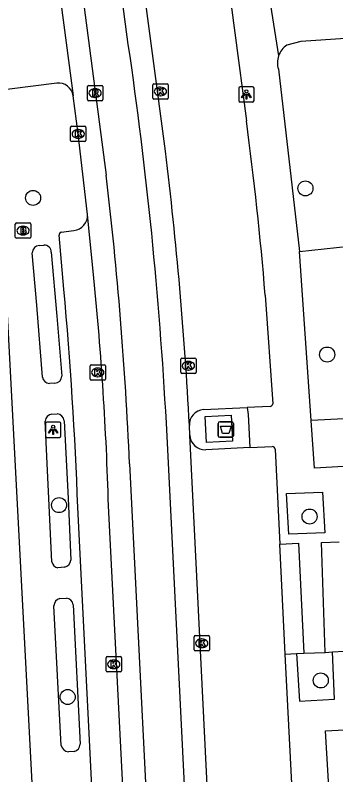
# Model space of a CAD drawing. Extents: x 160557 to 161245, y 385330 to 386505.
# Drawn here: x 161148.57 to 161169.41, y 385371.23 to 385420.66 of the extents above; entities that cross this region are included whole.
import ezdxf

# ---------------------------------------------------------------- set-up
doc = ezdxf.new("R2010")
doc.units = 0
for name, color, linetype in [('IMGEO_Afval_apart_plaats', 7, 'Continuous'), ('IMGEO_Boom', 7, 'Continuous'), ('IMGEO_Brandkraan', 7, 'Continuous'), ('IMGEO_Groenvoorziening', 7, 'Continuous'), ('IMGEO_Kolk', 7, 'Continuous'), ('IMGEO_Lichtpunt', 7, 'Continuous'), ('IMGEO_Rijbaan_lokaal_gesloten', 7, 'Continuous'), ('IMGEO_Rioolput', 7, 'Continuous'), ('IMGEO_Voetpad_gesloten', 7, 'Continuous'), ('IMGEO_Voetpad_open', 7, 'Continuous')]:
    doc.layers.add(name, color=color, linetype=linetype)

msp = doc.modelspace()

# ---------------------------------------------------------------- linework, layer by layer
at = {"layer": 'IMGEO_Afval_apart_plaats'}
for p, q in [((161161.765, 385393.297), (161161.765, 385394.097)), ((161161.765, 385394.097), (161161.765, 385393.297)), ((161161.865, 385394.197), (161162.655, 385394.197)), ((161162.655, 385394.197), (161161.865, 385394.197)), ((161162.755, 385394.097), (161162.755, 385393.297)), ((161162.755, 385393.297), (161162.755, 385394.097)), ((161162.655, 385393.197), (161161.865, 385393.197)), ((161161.865, 385393.197), (161162.655, 385393.197))]:
    msp.add_line(p, q, dxfattribs=at)
msp.add_lwpolyline([(161161.908, 385393.911), (161162.612, 385393.911), (161162.463, 385393.441), (161162.057, 385393.441), (161161.908, 385393.911)], dxfattribs=at)
for centre, start, end in [((161161.865, 385394.097), 90, 180), ((161161.865, 385394.097), 90, 180), ((161162.655, 385394.097), 0, 90), ((161162.655, 385394.097), 360, 90), ((161161.865, 385393.297), 180, 270), ((161161.865, 385393.297), 180, 270), ((161162.655, 385393.297), 270, 0), ((161162.655, 385393.297), 270, 0)]:
    msp.add_arc(centre, 0.1, start, end, dxfattribs=at)
at = {"layer": 'IMGEO_Boom'}
for centre in [(161167.44, 385409.389), (161149.732, 385408.769), (161168.853, 385398.576), (161151.422, 385388.778), (161167.709, 385388.035), (161168.435, 385377.371), (161151.979, 385376.293)]:
    msp.add_circle(centre, 0.489, dxfattribs=at)
at = {"layer": 'IMGEO_Brandkraan'}
for p, q in [((161148.578, 385406.218), (161148.578, 385407.07)), ((161148.653, 385407.144), (161149.505, 385407.144)), ((161149.579, 385407.07), (161149.579, 385406.218)), ((161149.066, 385406.924), (161149.091, 385406.924)), ((161149.505, 385406.144), (161148.653, 385406.144)), ((161149.089, 385406.364), (161149.064, 385406.364))]:
    msp.add_line(p, q, dxfattribs=at)
for points in [[(161148.578, 385406.218), (161148.578, 385407.07)], [(161148.653, 385407.144), (161149.505, 385407.144)], [(161149.579, 385407.07), (161149.579, 385406.218)], [(161148.926, 385406.844), (161148.926, 385406.444), (161149.139, 385406.444)], [(161149.157, 385406.844), (161148.926, 385406.844)], [(161149.105, 385406.763), (161149.051, 385406.763), (161149.051, 385406.687)], [(161149.051, 385406.687), (161149.104, 385406.687)], [(161149.113, 385406.611), (161149.051, 385406.611), (161149.051, 385406.53)], [(161149.505, 385406.144), (161148.653, 385406.144)], [(161149.051, 385406.53), (161149.113, 385406.53)]]:
    msp.add_lwpolyline(points, dxfattribs=at)
for centre, radius, start, end in [((161148.655, 385407.068), 0.0765, 91.552, 178.448), ((161148.655, 385407.068), 0.0765, 91.552, 178.448), ((161149.503, 385407.068), 0.0765, 1.552, 88.448), ((161149.503, 385407.068), 0.0765, 1.552, 88.448), ((161149.106, 385406.725), 0.0379, 267.8285, 90.9355), ((161149.114, 385406.57), 0.0404, 269.8759, 90.5077), ((161149.161, 385406.699), 0.145, 59.4692, 91.5367), ((161149.186, 385406.746), 0.0922, 285.5137, 58.1501), ((161149.191, 385406.554), 0.105, 301.3115, 78.989), ((161148.655, 385406.22), 0.0765, 181.552, 268.448), ((161148.655, 385406.22), 0.0765, 181.552, 268.448), ((161149.145, 385406.695), 0.251, 268.6676, 293.5347), ((161149.503, 385406.22), 0.0765, 271.552, 358.448), ((161149.503, 385406.22), 0.0765, 271.552, 358.448)]:
    msp.add_arc(centre, radius, start, end, dxfattribs=at)
for centre, major_axis, ratio, start_param, end_param in [((161149.065, 385406.644), (-0.387, 0.002), 0.722429, 4.712389, 7.853982), ((161149.09, 385406.644), (-0.39, 0.002), 0.717154, 1.570796, 4.712389)]:
    msp.add_ellipse(centre, major_axis=major_axis, ratio=ratio, start_param=start_param, end_param=end_param, dxfattribs=at)
at = {"layer": 'IMGEO_Groenvoorziening'}
msp.add_lwpolyline([(161167.063, 385405.281), (161171.057, 385405.725)], dxfattribs=at)
at = {"layer": 'IMGEO_Kolk'}
for p, q in [((161157.513, 385415.269), (161157.513, 385416.121)), ((161157.588, 385416.195), (161158.44, 385416.195)), ((161158.001, 385415.975), (161158.026, 385415.975)), ((161158.514, 385416.121), (161158.514, 385415.269)), ((161158.44, 385415.195), (161157.588, 385415.195)), ((161158.024, 385415.415), (161157.999, 385415.415)), ((161152.17, 385412.508), (161152.17, 385413.36)), ((161152.245, 385413.434), (161153.097, 385413.434)), ((161152.658, 385413.214), (161152.683, 385413.214)), ((161153.171, 385413.36), (161153.171, 385412.508)), ((161152.681, 385412.654), (161152.656, 385412.654)), ((161153.097, 385412.434), (161152.245, 385412.434)), ((161159.328, 385397.423), (161159.328, 385398.275)), ((161159.403, 385398.349), (161160.255, 385398.349)), ((161160.329, 385398.275), (161160.329, 385397.423)), ((161153.434, 385396.985), (161153.434, 385397.837)), ((161153.509, 385397.911), (161154.361, 385397.911)), ((161153.922, 385397.691), (161153.947, 385397.691)), ((161154.435, 385397.837), (161154.435, 385396.985)), ((161159.816, 385398.129), (161159.841, 385398.129)), ((161160.255, 385397.349), (161159.403, 385397.349)), ((161159.839, 385397.569), (161159.814, 385397.569)), ((161154.361, 385396.911), (161153.509, 385396.911)), ((161153.945, 385397.131), (161153.92, 385397.131)), ((161160.199, 385379.363), (161160.199, 385380.215)), ((161160.274, 385380.289), (161161.126, 385380.289)), ((161160.687, 385380.069), (161160.712, 385380.069)), ((161161.2, 385380.215), (161161.2, 385379.363)), ((161160.71, 385379.509), (161160.685, 385379.509)), ((161154.555, 385378.921), (161155.407, 385378.921)), ((161161.126, 385379.289), (161160.274, 385379.289)), ((161154.48, 385377.995), (161154.48, 385378.847)), ((161154.968, 385378.701), (161154.993, 385378.701)), ((161155.481, 385378.847), (161155.481, 385377.995)), ((161155.407, 385377.921), (161154.555, 385377.921)), ((161154.991, 385378.141), (161154.966, 385378.141))]:
    msp.add_line(p, q, dxfattribs=at)
for points in [[(161157.513, 385415.269), (161157.513, 385416.121)], [(161157.588, 385416.195), (161158.44, 385416.195)], [(161158.514, 385416.121), (161158.514, 385415.269)], [(161157.834, 385415.895), (161157.957, 385415.895), (161157.957, 385415.744), (161158.087, 385415.895), (161158.251, 385415.895), (161158.105, 385415.744), (161158.258, 385415.495), (161158.106, 385415.495), (161158.021, 385415.659), (161157.957, 385415.592), (161157.957, 385415.495), (161157.834, 385415.495), (161157.834, 385415.895)], [(161158.44, 385415.195), (161157.588, 385415.195)], [(161152.17, 385412.508), (161152.17, 385413.36)], [(161152.245, 385413.434), (161153.097, 385413.434)], [(161152.491, 385413.134), (161152.614, 385413.134), (161152.614, 385412.983), (161152.744, 385413.134), (161152.908, 385413.134), (161152.762, 385412.983), (161152.915, 385412.734), (161152.763, 385412.734), (161152.678, 385412.898), (161152.614, 385412.831), (161152.614, 385412.734), (161152.491, 385412.734), (161152.491, 385413.134)], [(161153.171, 385413.36), (161153.171, 385412.508)], [(161153.097, 385412.434), (161152.245, 385412.434)], [(161159.328, 385397.423), (161159.328, 385398.275)], [(161159.403, 385398.349), (161160.255, 385398.349)], [(161160.329, 385398.275), (161160.329, 385397.423)], [(161153.434, 385396.985), (161153.434, 385397.837)], [(161153.509, 385397.911), (161154.361, 385397.911)], [(161154.435, 385397.837), (161154.435, 385396.985)], [(161159.649, 385398.049), (161159.772, 385398.049), (161159.772, 385397.898), (161159.902, 385398.049), (161160.066, 385398.049), (161159.92, 385397.898), (161160.073, 385397.649), (161159.921, 385397.649), (161159.836, 385397.813), (161159.772, 385397.746), (161159.772, 385397.649), (161159.649, 385397.649), (161159.649, 385398.049)], [(161153.755, 385397.611), (161153.878, 385397.611), (161153.878, 385397.46), (161154.008, 385397.611), (161154.172, 385397.611), (161154.026, 385397.46), (161154.179, 385397.211), (161154.027, 385397.211), (161153.942, 385397.375), (161153.878, 385397.308), (161153.878, 385397.211), (161153.755, 385397.211), (161153.755, 385397.611)], [(161160.255, 385397.349), (161159.403, 385397.349)], [(161154.361, 385396.911), (161153.509, 385396.911)], [(161160.199, 385379.363), (161160.199, 385380.215)], [(161160.274, 385380.289), (161161.126, 385380.289)], [(161160.52, 385379.989), (161160.643, 385379.989), (161160.643, 385379.838), (161160.773, 385379.989), (161160.937, 385379.989), (161160.791, 385379.838), (161160.944, 385379.589), (161160.792, 385379.589), (161160.707, 385379.753), (161160.643, 385379.686), (161160.643, 385379.589), (161160.52, 385379.589), (161160.52, 385379.989)], [(161161.2, 385380.215), (161161.2, 385379.363)], [(161154.555, 385378.921), (161155.407, 385378.921)], [(161161.126, 385379.289), (161160.274, 385379.289)], [(161154.48, 385377.995), (161154.48, 385378.847)], [(161154.801, 385378.621), (161154.924, 385378.621), (161154.924, 385378.47), (161155.054, 385378.621), (161155.218, 385378.621), (161155.072, 385378.47), (161155.225, 385378.221), (161155.073, 385378.221), (161154.988, 385378.385), (161154.924, 385378.318), (161154.924, 385378.221), (161154.801, 385378.221), (161154.801, 385378.621)], [(161155.481, 385378.847), (161155.481, 385377.995)], [(161155.407, 385377.921), (161154.555, 385377.921)]]:
    msp.add_lwpolyline(points, dxfattribs=at)
for centre, start, end in [((161157.59, 385416.119), 91.552, 178.448), ((161157.59, 385416.119), 91.552, 178.448), ((161158.438, 385416.119), 1.552, 88.448), ((161158.438, 385416.119), 1.552, 88.448), ((161157.59, 385415.271), 181.552, 268.448), ((161157.59, 385415.271), 181.552, 268.448), ((161158.438, 385415.271), 271.552, 358.448), ((161158.438, 385415.271), 271.552, 358.448), ((161152.247, 385413.358), 91.552, 178.448), ((161152.247, 385413.358), 91.552, 178.448), ((161153.095, 385413.358), 1.552, 88.448), ((161153.095, 385413.358), 1.552, 88.448), ((161152.247, 385412.51), 181.552, 268.448), ((161152.247, 385412.51), 181.552, 268.448), ((161153.095, 385412.51), 271.552, 358.448), ((161153.095, 385412.51), 271.552, 358.448), ((161159.405, 385398.273), 91.552, 178.448), ((161159.405, 385398.273), 91.552, 178.448), ((161160.253, 385398.273), 1.552, 88.448), ((161160.253, 385398.273), 1.552, 88.448), ((161153.511, 385397.835), 91.552, 178.448), ((161153.511, 385397.835), 91.552, 178.448), ((161154.359, 385397.835), 1.552, 88.448), ((161154.359, 385397.835), 1.552, 88.448), ((161159.405, 385397.425), 181.552, 268.448), ((161159.405, 385397.425), 181.552, 268.448), ((161160.253, 385397.425), 271.552, 358.448), ((161160.253, 385397.425), 271.552, 358.448), ((161153.511, 385396.987), 181.552, 268.448), ((161153.511, 385396.987), 181.552, 268.448), ((161154.359, 385396.987), 271.552, 358.448), ((161154.359, 385396.987), 271.552, 358.448), ((161160.276, 385380.213), 91.552, 178.448), ((161160.276, 385380.213), 91.552, 178.448), ((161161.124, 385380.213), 1.552, 88.448), ((161161.124, 385380.213), 1.552, 88.448), ((161154.557, 385378.845), 91.552, 178.448), ((161154.557, 385378.845), 91.552, 178.448), ((161155.405, 385378.845), 1.552, 88.448), ((161155.405, 385378.845), 1.552, 88.448), ((161160.276, 385379.365), 181.552, 268.448), ((161160.276, 385379.365), 181.552, 268.448), ((161161.124, 385379.365), 271.552, 358.448), ((161161.124, 385379.365), 271.552, 358.448), ((161154.557, 385377.997), 181.552, 268.448), ((161154.557, 385377.997), 181.552, 268.448), ((161155.405, 385377.997), 271.552, 358.448), ((161155.405, 385377.997), 271.552, 358.448)]:
    msp.add_arc(centre, 0.0765, start, end, dxfattribs=at)
for centre, major_axis, ratio, start_param, end_param in [((161158, 385415.695), (-0.387, 0.002), 0.722429, 4.712389, 7.853982), ((161158.025, 385415.695), (-0.39, 0.002), 0.717154, 1.570796, 4.712389), ((161152.657, 385412.934), (-0.387, 0.002), 0.722429, 4.712389, 7.853982), ((161152.682, 385412.934), (-0.39, 0.002), 0.717154, 1.570796, 4.712389), ((161153.921, 385397.411), (-0.387, 0.002), 0.722429, 4.712389, 7.853982), ((161153.946, 385397.411), (-0.39, 0.002), 0.717154, 1.570796, 4.712389), ((161159.815, 385397.849), (-0.387, 0.002), 0.722429, 4.712389, 7.853982), ((161159.84, 385397.849), (-0.39, 0.002), 0.717154, 1.570796, 4.712389), ((161160.686, 385379.789), (-0.387, 0.002), 0.722429, 4.712389, 7.853982), ((161160.711, 385379.789), (-0.39, 0.002), 0.717154, 1.570796, 4.712389), ((161154.967, 385378.421), (-0.387, 0.002), 0.722429, 4.712389, 7.853982), ((161154.992, 385378.421), (-0.39, 0.002), 0.717154, 1.570796, 4.712389)]:
    msp.add_ellipse(centre, major_axis=major_axis, ratio=ratio, start_param=start_param, end_param=end_param, dxfattribs=at)
at = {"layer": 'IMGEO_Lichtpunt'}
for p, q in [((161164.006, 385416.007), (161163.198, 385416.007)), ((161164.006, 385416.007), (161163.198, 385416.007)), ((161163.104, 385415.912), (161163.104, 385415.105)), ((161163.104, 385415.912), (161163.104, 385415.105)), ((161164.1, 385415.105), (161164.1, 385415.912)), ((161164.1, 385415.105), (161164.1, 385415.912)), ((161163.198, 385415.011), (161164.006, 385415.011)), ((161163.198, 385415.011), (161164.006, 385415.011)), ((161150.541, 385394.086), (161150.541, 385393.279)), ((161150.541, 385394.086), (161150.541, 385393.279)), ((161151.443, 385394.181), (161150.635, 385394.181)), ((161151.443, 385394.181), (161150.635, 385394.181)), ((161151.537, 385393.279), (161151.537, 385394.086)), ((161151.537, 385393.279), (161151.537, 385394.086)), ((161150.635, 385393.185), (161151.443, 385393.185)), ((161150.635, 385393.185), (161151.443, 385393.185))]:
    msp.add_line(p, q, dxfattribs=at)
for points in [[(161163.478, 385415.576), (161163.517, 385415.548), (161163.329, 385415.286), (161163.291, 385415.313), (161163.478, 385415.576)], [(161163.58, 385415.528), (161163.627, 385415.528), (161163.627, 385415.206), (161163.58, 385415.206), (161163.58, 385415.528)], [(161163.69, 385415.548), (161163.728, 385415.575), (161163.915, 385415.313), (161163.876, 385415.285), (161163.69, 385415.548)], [(161150.915, 385393.75), (161150.954, 385393.722), (161150.766, 385393.46), (161150.728, 385393.487), (161150.915, 385393.75)], [(161151.127, 385393.722), (161151.165, 385393.749), (161151.352, 385393.487), (161151.313, 385393.459), (161151.127, 385393.722)], [(161151.017, 385393.702), (161151.064, 385393.702), (161151.064, 385393.38), (161151.017, 385393.38), (161151.017, 385393.702)]]:
    msp.add_lwpolyline(points, dxfattribs=at)
for centre in [(161163.603, 385415.71), (161151.04, 385393.884)]:
    msp.add_circle(centre, 0.0994, dxfattribs=at)
for centre, start, end in [((161163.198, 385415.912), 90, 180), ((161163.198, 385415.912), 90, 180), ((161164.006, 385415.912), 0, 90), ((161164.006, 385415.912), 0, 90), ((161163.198, 385415.105), 180, 270), ((161163.198, 385415.105), 180, 270), ((161164.006, 385415.105), 270, 0), ((161164.006, 385415.105), 270, 360), ((161150.635, 385394.086), 90, 180), ((161150.635, 385394.086), 90, 180), ((161151.443, 385394.086), 0, 90), ((161151.443, 385394.086), 0, 90), ((161150.635, 385393.279), 180, 270), ((161150.635, 385393.279), 180, 270), ((161151.443, 385393.279), 270, 0), ((161151.443, 385393.279), 270, 360)]:
    msp.add_arc(centre, 0.0946, start, end, dxfattribs=at)
at = {"layer": 'IMGEO_Rijbaan_lokaal_gesloten'}
for points in [[(161155.925, 385418.758), (161149.104, 385470.631)], [(161146.58, 385470.323), (161148.041, 385459.357), (161154.482, 385410.25)], [(161147.451, 385452.38), (161152.332, 385415.422)], [(161158.334, 385411.805), (161156.615, 385424.878)], [(161153.279, 385407.691), (161152.671, 385412.934), (161152.332, 385415.422)], [(161153.691, 385403.544), (161153.279, 385407.691)], [(161161.693, 385358.418), (161160.185, 385358.351), (161158.397, 385394.124)], [(161159.921, 385393.326), (161159.893, 385393.966)], [(161161.407, 385363.545), (161159.921, 385393.326)], [(161156.002, 385391.468), (161157.675, 385358.191), (161156.199, 385358.15)], [(161156.199, 385358.15), (161154.637, 385388.729)]]:
    msp.add_lwpolyline(points, dxfattribs=at)
for centre, radius, start, end in [((160887.545, 385379.385), 271.253, 3.11475, 8.34605), ((160909.325, 385381.056), 250.9, 2.94949, 7.03961), ((160906.604, 385380.737), 249.629, 2.46376, 6.7898), ((160939.319, 385382.418), 215.41, 1.67893, 5.6283)]:
    msp.add_arc(centre, radius, start, end, dxfattribs=at)
at = {"layer": 'IMGEO_Rioolput'}
for p, q in [((161153.267, 385415.165), (161153.267, 385416.017)), ((161153.342, 385416.091), (161154.194, 385416.091)), ((161154.268, 385416.017), (161154.268, 385415.165)), ((161153.755, 385415.871), (161153.78, 385415.871)), ((161154.194, 385415.091), (161153.342, 385415.091)), ((161153.778, 385415.311), (161153.753, 385415.311))]:
    msp.add_line(p, q, dxfattribs=at)
for points in [[(161153.267, 385415.165), (161153.267, 385416.017)], [(161153.342, 385416.091), (161154.194, 385416.091)], [(161154.268, 385416.017), (161154.268, 385415.165)], [(161153.856, 385415.789), (161153.604, 385415.791), (161153.604, 385415.391)], [(161153.604, 385415.391), (161153.728, 385415.391), (161153.728, 385415.553), (161153.739, 385415.553)], [(161153.782, 385415.71), (161153.728, 385415.71), (161153.728, 385415.629)], [(161153.728, 385415.629), (161153.78, 385415.629)], [(161153.786, 385415.524), (161153.857, 385415.391), (161153.997, 385415.391), (161153.932, 385415.517)], [(161154.194, 385415.091), (161153.342, 385415.091)]]:
    msp.add_lwpolyline(points, dxfattribs=at)
for centre, radius, start, end in [((161153.344, 385416.015), 0.0765, 91.552, 178.448), ((161153.344, 385416.015), 0.0765, 91.552, 178.448), ((161154.192, 385416.015), 0.0765, 1.552, 88.448), ((161154.192, 385416.015), 0.0765, 1.552, 88.448), ((161153.738, 385415.5), 0.0533, 26.0293, 88.6989), ((161153.764, 385415.818), 0.19, 274.7715, 282.9687), ((161153.788, 385415.614), 0.0964, 77.0061, 93.1865), ((161153.802, 385415.671), 0.0378, 276.6634, 79.6772), ((161153.855, 385415.679), 0.109, 350.3612, 89.416), ((161153.853, 385415.679), 0.112, 277.5842, 350.9817), ((161153.837, 385415.464), 0.108, 29.5134, 73.7905), ((161153.344, 385415.167), 0.0765, 181.552, 268.448), ((161153.344, 385415.167), 0.0765, 181.552, 268.448), ((161154.192, 385415.167), 0.0765, 271.552, 358.448), ((161154.192, 385415.167), 0.0765, 271.552, 358.448)]:
    msp.add_arc(centre, radius, start, end, dxfattribs=at)
for centre, major_axis, ratio, start_param, end_param in [((161153.754, 385415.591), (-0.387, 0.002), 0.722429, 4.712389, 7.853982), ((161153.779, 385415.591), (-0.39, 0.002), 0.717154, 1.570796, 4.712389)]:
    msp.add_ellipse(centre, major_axis=major_axis, ratio=ratio, start_param=start_param, end_param=end_param, dxfattribs=at)
at = {"layer": 'IMGEO_Voetpad_gesloten'}
msp.add_lwpolyline([(161162.612, 385394.631), (161162.706, 385392.949), (161161.007, 385392.844), (161160.929, 385394.538), (161162.612, 385394.631)], dxfattribs=at)
at = {"layer": 'IMGEO_Voetpad_open'}
for points in [[(161162.096, 385425.252), (161163.599, 385413.775)], [(161164.772, 385423.865), (161164.776, 385423.811), (161165.696, 385418.022)], [(161175.847, 385419.523), (161167.142, 385418.946), (161166.23, 385418.707)], [(161165.683, 385417.154), (161167.063, 385405.281)], [(161151.273, 385416.247), (161148.204, 385415.85), (161146.953, 385415.686)], [(161147.18, 385409.927), (161147.997, 385402.036), (161150.308, 385358.346)], [(161151.559, 385406.536), (161152.391, 385406.65)], [(161151.737, 385402.833), (161151.419, 385406.344)], [(161150.15, 385405.679), (161150.437, 385405.691)], [(161149.972, 385401.792), (161149.682, 385405.194)], [(161150.918, 385405.234), (161151.281, 385401.07), (161151.592, 385397.168)], [(161167.81, 385394.278), (161167.063, 385405.281)], [(161164.823, 385402.449), (161165.315, 385395.367)], [(161150.337, 385397.107), (161149.972, 385401.792)], [(161151.148, 385396.716), (161150.798, 385396.7)], [(161181.485, 385396.531), (161181.553, 385394.988), (161167.81, 385394.278)], [(161150.962, 385394.704), (161151.298, 385394.729)], [(161160.804, 385394.999), (161163.646, 385395.133)], [(161165.145, 385395.197), (161163.646, 385395.133)], [(161163.646, 385395.133), (161163.712, 385394.681), (161163.826, 385392.529)], [(161150.96, 385385.087), (161150.52, 385394.243)], [(161151.759, 385394.26), (161152.017, 385389.2), (161152.195, 385385.195)], [(161171.442, 385391.381), (161168.02, 385391.185), (161167.81, 385394.278)], [(161163.826, 385392.529), (161160.954, 385392.383)], [(161163.826, 385392.529), (161165.284, 385392.599)], [(161165.475, 385392.417), (161165.768, 385386.248)], [(161168.539, 385389.632), (161168.697, 385386.982), (161166.365, 385386.885), (161166.208, 385389.535), (161168.539, 385389.632)], [(161154.145, 385358.81), (161152.637, 385388.62)], [(161168.73, 385379.198), (161168.477, 385386.351), (161169.624, 385386.384)], [(161165.768, 385386.248), (161166.98, 385386.3), (161167.333, 385379.136)], [(161166.114, 385379.088), (161165.768, 385386.248)], [(161151.778, 385384.74), (161151.346, 385384.695)], [(161151.464, 385382.71), (161151.908, 385382.725)], [(161151.558, 385373.14), (161151.091, 385382.222)], [(161152.338, 385382.299), (161152.792, 385373.221)], [(161166.114, 385379.088), (161166.86, 385379.115)], [(161166.876, 385364.988), (161166.744, 385366.879), (161166.114, 385379.088)], [(161166.86, 385379.115), (161167.053, 385376.029), (161169.33, 385376.158), (161169.196, 385379.235)], [(161166.86, 385379.115), (161167.333, 385379.136)], [(161167.333, 385379.136), (161168.73, 385379.198)], [(161168.73, 385379.198), (161169.196, 385379.235)], [(161169.196, 385379.235), (161169.961, 385379.266)], [(161169.122, 385367.869), (161168.75, 385374.095), (161172.427, 385374.283)], [(161152.405, 385372.752), (161152.031, 385372.723)]]:
    msp.add_lwpolyline(points, dxfattribs=at)
for centre, radius, start, end in [((161166.984, 385417.569), 1.365, 123.5141, 160.6086), ((161166.99, 385417.569), 1.371, 160.6888, 197.5951), ((161151.362, 385415.268), 0.983, 8.99, 95.1702), ((160946.99, 385384.637), 218.56, 4.67464, 7.66139), ((161152.286, 385407.639), 0.995, 276.0749, 2.9951), ((161151.611, 385406.351), 0.193, 105.8155, 181.9879), ((161150.16, 385405.201), 0.478, 91.1981, 180.8458), ((161150.46, 385405.234), 0.458, 0.0574, 92.8739), ((160889.964, 385379.122), 262.845, 2.07087, 5.17566), ((161150.811, 385397.179), 0.479, 188.6187, 268.5011), ((161151.136, 385397.172), 0.456, 271.5391, 359.484), ((161165.12, 385395.392), 0.197, 277.3058, 352.6942), ((161151.239, 385394.21), 0.522, 5.4595, 83.5548), ((161160.894, 385394.002), 1.001, 95.1371, 182.0449), ((161151.005, 385394.22), 0.486, 95.0853, 177.3254), ((161160.918, 385393.381), 0.998, 183.1428, 272.0728), ((161165.267, 385392.39), 0.209, 7.3549, 85.4095), ((161151.435, 385385.169), 0.482, 189.7581, 259.3582), ((161151.67, 385385.258), 0.529, 281.8155, 353.175), ((161151.604, 385382.216), 0.513, 105.8406, 179.3749), ((161151.841, 385382.227), 0.502, 8.2246, 82.3109), ((161152.09, 385373.266), 0.546, 193.3558, 263.845), ((161152.297, 385373.235), 0.495, 282.5833, 358.3606)]:
    msp.add_arc(centre, radius, start, end, dxfattribs=at)

doc.saveas('drawing.dxf')
